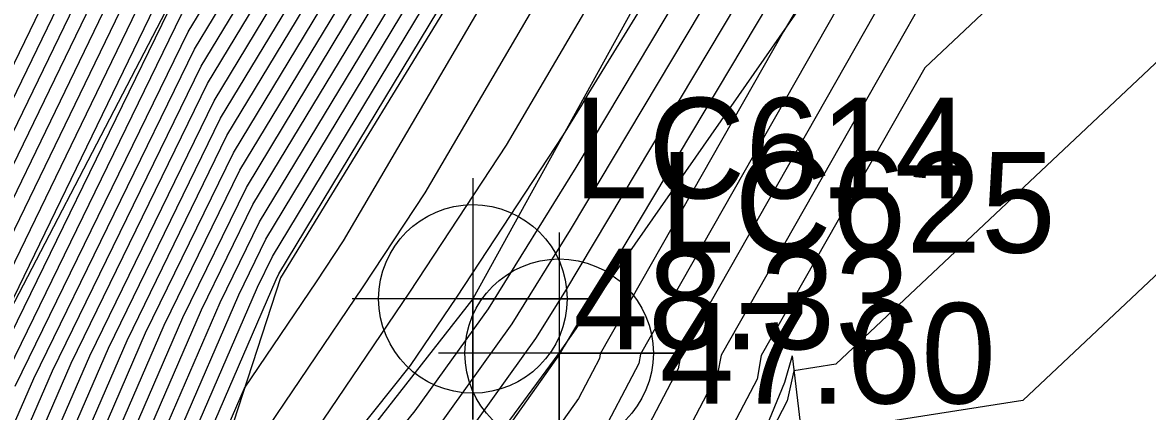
# Model space of a CAD drawing. Extents: x 2188792 to 2191981, y 386090 to 389710.
# Drawn here: x 2190439.7 to 2190467.68, y 387988.09 to 387997.76 of the extents above; entities that cross this region are included whole.
import ezdxf

# ---------------------------------------------------------------- set-up
doc = ezdxf.new("R2010")
doc.units = 0
for name, color, linetype in [('DTM Contours Major', 7, 'Continuous'), ('DTM Contours Minor', 7, 'Continuous'), ('Exist DTM Breakline', 7, 'Continuous'), ('Exist DTM Breakline Cogo Elevation', 7, 'Continuous'), ('Exist DTM Breakline Cogo Number', 7, 'Continuous'), ('Exist DTM Breakline Cogo Point CELL', 7, 'Continuous'), ('Exist DTM Breakline Underwater', 7, 'Continuous'), ('Exist DTM Breakline Underwater Cogo Elevation', 7, 'Continuous'), ('Exist DTM Breakline Underwater Cogo Number', 7, 'Continuous'), ('Exist DTM Breakline Underwater Cogo Point CELL', 7, 'Continuous'), ('PH Exist DTM Breakline', 7, 'Continuous')]:
    doc.layers.add(name, color=color, linetype=linetype)

msp = doc.modelspace()

# ---------------------------------------------------------------- linework, layer by layer
at = {"layer": 'DTM Contours Major'}
for points in [[(2190439.517, 387988.718), (2190443.818, 387997.532), (2190444.465, 387998.602), (2190449.028, 388005.195), (2190449.754, 388006.395), (2190454.691, 388012.792), (2190455.357, 388013.891), (2190460.374, 388020.373), (2190461.003, 388021.203), (2190466.04, 388027.87), (2190466.561, 388028.559), (2190471.735, 388035.405), (2190472.142, 388035.944), (2190477.46, 388042.982), (2190477.747, 388043.361), (2190482.028, 388049.335), (2190482.15, 388049.495), (2190485.744, 388054.523), (2190486.518, 388055.621), (2190486.54, 388055.652), (2190490.811, 388061.708)], [(2190437.291, 387992.208), (2190440.149, 387998.095), (2190442.039, 388000.882), (2190444.918, 388005.046), (2190446.782, 388007.795), (2190448.699, 388010.623), (2190451.76, 388014.602), (2190455.238, 388018.815), (2190458.32, 388022.817), (2190461.24, 388026.719), (2190463.795, 388030.265), (2190466.429, 388033.922), (2190469.255, 388037.705), (2190471.991, 388041.504), (2190474.703, 388045.137), (2190476.705, 388047.982), (2190479.57, 388051.962), (2190481.496, 388054.696), (2190484.176, 388058.338)], [(2190437.873, 387989.277), (2190442.266, 387998.327), (2190442.951, 387999.337), (2190447.416, 388005.796), (2190448.039, 388006.714), (2190448.679, 388007.658), (2190453.516, 388013.947), (2190454.742, 388015.432), (2190459.552, 388021.678), (2190464.111, 388027.769), (2190465.133, 388029.188), (2190466.188, 388030.652), (2190470.698, 388036.69), (2190471.869, 388038.315), (2190476.248, 388044.182), (2190479.482, 388048.777), (2190480.857, 388050.687), (2190484.007, 388055.159), (2190485.358, 388056.995)], [(2190439.109, 387984.639), (2190440.23, 387985.959), (2190441.836, 387989.666), (2190444.626, 387995.382), (2190446.771, 387998.933), (2190449.748, 388003.235), (2190451.93, 388006.842), (2190455.17, 388011.041), (2190457.299, 388014.553), (2190460.611, 388018.832), (2190462.764, 388021.676), (2190466.08, 388026.065), (2190468.17, 388028.826), (2190471.566, 388033.321), (2190473.589, 388035.994), (2190477.07, 388040.601), (2190479.022, 388043.18), (2190481.816, 388047.079), (2190483.521, 388049.295), (2190486.38, 388053.295), (2190488.012, 388055.412)], [(2190437.992, 387979.857), (2190439.736, 387982.468), (2190441.552, 387984.606), (2190444.155, 387990.614), (2190445.433, 387993.232), (2190449.077, 387999.265), (2190450.469, 388001.276), (2190454.105, 388007.29), (2190455.65, 388009.291), (2190459.241, 388015.214), (2190460.848, 388017.291), (2190464.525, 388022.15), (2190466.12, 388024.261), (2190469.779, 388029.094), (2190471.398, 388031.237), (2190475.036, 388036.044), (2190476.68, 388038.22), (2190480.296, 388042.998), (2190481.603, 388044.822), (2190484.893, 388049.095), (2190486.197, 388050.919), (2190489.489, 388055.191)], [(2190436.393, 387973.509), (2190440.087, 387979.883), (2190440.363, 387980.297), (2190442.875, 387983.254), (2190445.223, 387988.673), (2190447.014, 387991.316), (2190447.684, 387992.334), (2190451.537, 387998.911), (2190455.759, 388006.119), (2190460.408, 388014.054), (2190463.124, 388017.654), (2190466.834, 388022.412), (2190467.179, 388023.047), (2190471.263, 388028.317), (2190475.023, 388033.169), (2190477.546, 388036.694), (2190482.398, 388042.993), (2190486.84, 388048.499), (2190491.059, 388053.729)], [(2190422.481, 387951.95), (2190429.043, 387959.796), (2190436.952, 387971.104), (2190447.268, 387983.841), (2190451.88, 387990.273), (2190453.329, 387992.604), (2190458.4, 388001.094), (2190469.074, 388018.453), (2190471.164, 388021.914), (2190472.841, 388023.729), (2190485.612, 388037.553), (2190489.125, 388042.462)], [(2190497.973, 388041.28), (2190480.347, 388027.839), (2190474.998, 388022.049), (2190474.699, 388021.725), (2190470.178, 388014.242), (2190469.923, 388013.827), (2190469.537, 388013.181), (2190456.075, 387989.503), (2190456.011, 387989.152), (2190454.465, 387986.205), (2190449.75, 387979.545), (2190447.138, 387974.53), (2190444.808, 387967.319), (2190439.661, 387959.791), (2190437.395, 387955.321), (2190436.204, 387951.692)]]:
    msp.add_lwpolyline(points, dxfattribs=at)
at = {"layer": 'DTM Contours Minor'}
for points in [[(2190439.172, 387987.041), (2190439.981, 387988.908), (2190443.98, 387997.102), (2190444.926, 387998.668), (2190449.172, 388004.803), (2190450.189, 388006.484), (2190454.787, 388012.442), (2190455.745, 388014.024), (2190460.421, 388020.064), (2190461.355, 388021.298), (2190466.048, 388027.509), (2190466.883, 388028.612), (2190471.701, 388034.988), (2190472.432, 388035.954), (2190477.382, 388042.506), (2190478.002, 388043.325), (2190481.985, 388048.884), (2190482.425, 388049.455), (2190486.527, 388055.195), (2190486.831, 388055.589), (2190491.064, 388061.527)], [(2190439.437, 387986.77), (2190440.445, 387989.097), (2190444.141, 387996.672), (2190445.387, 387998.734), (2190449.316, 388004.411), (2190450.624, 388006.574), (2190454.883, 388012.092), (2190456.134, 388014.156), (2190460.469, 388019.756), (2190461.707, 388021.393), (2190466.056, 388027.148), (2190467.205, 388028.666), (2190471.667, 388034.571), (2190472.721, 388035.964), (2190477.304, 388042.029), (2190478.257, 388043.288), (2190481.943, 388048.433), (2190482.699, 388049.415), (2190486.49, 388054.72), (2190487.126, 388055.544), (2190491.033, 388061.025)], [(2190438.859, 387985.508), (2190439.701, 387986.5), (2190440.909, 387989.287), (2190444.303, 387996.242), (2190445.848, 387998.801), (2190449.46, 388004.019), (2190451.059, 388006.663), (2190454.978, 388011.742), (2190456.522, 388014.288), (2190460.516, 388019.448), (2190462.06, 388021.487), (2190466.064, 388026.787), (2190467.527, 388028.719), (2190471.633, 388034.154), (2190473.01, 388035.974), (2190477.226, 388041.553), (2190478.512, 388043.252), (2190481.9, 388047.982), (2190482.973, 388049.375), (2190486.454, 388054.245), (2190487.421, 388055.5), (2190491.003, 388060.524)], [(2190438.984, 387985.074), (2190439.966, 387986.229), (2190441.372, 387989.476), (2190444.464, 387995.812), (2190446.309, 387998.867), (2190449.604, 388003.627), (2190451.494, 388006.753), (2190455.074, 388011.392), (2190456.911, 388014.421), (2190460.564, 388019.14), (2190462.412, 388021.582), (2190466.072, 388026.426), (2190467.848, 388028.773), (2190471.6, 388033.738), (2190473.3, 388035.984), (2190477.148, 388041.077), (2190478.767, 388043.216), (2190481.858, 388047.53), (2190483.247, 388049.335), (2190486.417, 388053.77), (2190487.717, 388055.456), (2190490.972, 388060.023)], [(2190437.408, 387991.621), (2190440.572, 387998.141), (2190442.222, 388000.573), (2190445.418, 388005.196), (2190447.033, 388007.579), (2190448.695, 388010.03), (2190452.112, 388014.471), (2190455.139, 388018.139), (2190458.566, 388022.589), (2190461.814, 388026.929), (2190464.062, 388030.05), (2190466.381, 388033.268), (2190469.544, 388037.502), (2190471.966, 388040.866), (2190475.012, 388044.946), (2190477.261, 388048.141), (2190479.828, 388051.707), (2190481.998, 388054.789), (2190484.413, 388058.069)], [(2190437.524, 387991.035), (2190440.996, 387998.187), (2190442.404, 388000.264), (2190445.918, 388005.346), (2190447.285, 388007.363), (2190448.691, 388009.437), (2190452.463, 388014.34), (2190455.04, 388017.462), (2190458.813, 388022.361), (2190462.388, 388027.139), (2190464.33, 388029.834), (2190466.333, 388032.614), (2190469.833, 388037.299), (2190471.942, 388040.228), (2190475.321, 388044.755), (2190477.816, 388048.3), (2190480.085, 388051.452), (2190482.501, 388054.881), (2190484.649, 388057.801)], [(2190437.64, 387990.449), (2190441.419, 387998.234), (2190442.586, 387999.955), (2190446.417, 388005.496), (2190447.536, 388007.146), (2190448.687, 388008.844), (2190452.814, 388014.209), (2190454.941, 388016.785), (2190459.059, 388022.133), (2190462.962, 388027.349), (2190464.598, 388029.619), (2190466.284, 388031.96), (2190470.121, 388037.096), (2190471.917, 388039.59), (2190475.63, 388044.564), (2190478.372, 388048.459), (2190480.342, 388051.197), (2190483.003, 388054.974), (2190484.886, 388057.532)], [(2190437.757, 387989.863), (2190441.843, 387998.28), (2190442.769, 387999.646), (2190446.917, 388005.646), (2190447.787, 388006.93), (2190448.683, 388008.251), (2190453.165, 388014.078), (2190454.841, 388016.109), (2190459.306, 388021.905), (2190463.536, 388027.559), (2190464.865, 388029.404), (2190466.236, 388031.306), (2190470.41, 388036.893), (2190471.893, 388038.953), (2190475.939, 388044.373), (2190478.927, 388048.618), (2190480.6, 388050.942), (2190483.505, 388055.066), (2190485.122, 388057.264)], [(2190437.99, 387988.691), (2190442.689, 387998.373), (2190443.134, 387999.028), (2190447.916, 388005.946), (2190448.29, 388006.498), (2190448.675, 388007.065), (2190453.868, 388013.816), (2190454.643, 388014.755), (2190459.799, 388021.45), (2190464.685, 388027.979), (2190465.401, 388028.973), (2190466.14, 388029.998), (2190470.987, 388036.487), (2190471.844, 388037.677), (2190476.557, 388043.991), (2190480.038, 388048.936), (2190481.114, 388050.432), (2190484.509, 388055.251), (2190485.595, 388056.726)], [(2190438.438, 387988.789), (2190443.113, 387998.42), (2190443.316, 387998.719), (2190448.416, 388006.096), (2190448.541, 388006.281), (2190448.67, 388006.472), (2190454.219, 388013.685), (2190454.544, 388014.078), (2190460.045, 388021.222), (2190465.259, 388028.189), (2190465.669, 388028.758), (2190466.091, 388029.344), (2190471.276, 388036.284), (2190471.82, 388037.039), (2190476.867, 388043.8), (2190480.593, 388049.095), (2190481.372, 388050.177), (2190485.011, 388055.344), (2190485.831, 388056.458)], [(2190438.59, 387988.339), (2190443.495, 387998.392), (2190443.542, 387998.469), (2190448.74, 388005.978), (2190448.883, 388006.216), (2190454.499, 388013.493), (2190454.58, 388013.627), (2190460.279, 388020.989), (2190460.298, 388021.014), (2190461.174, 388022.173), (2190465.833, 388028.399), (2190465.936, 388028.542), (2190466.043, 388028.69), (2190471.564, 388036.081), (2190471.795, 388036.402), (2190477.176, 388043.61), (2190481.149, 388049.254), (2190481.629, 388049.922), (2190485.513, 388055.436), (2190486.068, 388056.189)], [(2190439.053, 387988.528), (2190443.657, 387997.962), (2190444.003, 387998.535), (2190448.884, 388005.586), (2190449.319, 388006.305), (2190454.595, 388013.142), (2190454.969, 388013.759), (2190460.327, 388020.681), (2190460.651, 388021.109), (2190466.032, 388028.231), (2190466.24, 388028.505), (2190471.768, 388035.822), (2190471.853, 388035.934), (2190475.541, 388040.815), (2190477.485, 388043.419), (2190481.704, 388049.413), (2190481.887, 388049.667), (2190486.015, 388055.529), (2190486.304, 388055.921)], [(2190439.235, 387984.205), (2190440.495, 387985.688), (2190442.3, 387989.855), (2190444.787, 387994.952), (2190447.232, 387999), (2190449.892, 388002.843), (2190452.365, 388006.932), (2190455.266, 388010.691), (2190457.687, 388014.685), (2190460.658, 388018.523), (2190463.116, 388021.771), (2190466.088, 388025.704), (2190468.492, 388028.88), (2190471.532, 388032.904), (2190473.878, 388036.004), (2190476.992, 388040.124), (2190479.277, 388043.143), (2190481.773, 388046.628), (2190483.796, 388049.255), (2190486.343, 388052.819), (2190488.307, 388055.368)], [(2190439.36, 387983.771), (2190440.759, 387985.418), (2190442.764, 387990.045), (2190444.949, 387994.522), (2190447.693, 387999.066), (2190450.036, 388002.452), (2190452.8, 388007.021), (2190455.362, 388010.341), (2190458.076, 388014.817), (2190460.706, 388018.215), (2190463.469, 388021.866), (2190466.096, 388025.343), (2190468.814, 388028.934), (2190471.499, 388032.487), (2190474.168, 388036.014), (2190476.914, 388039.648), (2190479.532, 388043.107), (2190481.731, 388046.176), (2190484.07, 388049.215), (2190486.307, 388052.344), (2190488.603, 388055.324)], [(2190439.485, 387983.337), (2190441.023, 387985.147), (2190443.228, 387990.235), (2190445.11, 387994.092), (2190448.154, 387999.132), (2190450.18, 388002.06), (2190453.235, 388007.111), (2190455.458, 388009.991), (2190458.464, 388014.95), (2190460.753, 388017.907), (2190463.821, 388021.96), (2190466.104, 388024.982), (2190469.135, 388028.987), (2190471.465, 388032.07), (2190474.457, 388036.024), (2190476.836, 388039.172), (2190479.787, 388043.071), (2190481.688, 388045.725), (2190484.344, 388049.175), (2190486.27, 388051.869), (2190488.898, 388055.28)], [(2190438.411, 387979.862), (2190439.862, 387982.034), (2190441.817, 387984.336), (2190444.619, 387990.803), (2190445.595, 387992.802), (2190449.538, 387999.331), (2190450.613, 388000.884), (2190454.541, 388007.379), (2190455.746, 388008.94), (2190459.629, 388015.347), (2190460.895, 388016.982), (2190464.878, 388022.244), (2190466.128, 388023.9), (2190470.101, 388029.148), (2190471.364, 388030.82), (2190475.325, 388036.054), (2190476.602, 388037.743), (2190480.551, 388042.962), (2190481.561, 388044.371), (2190485.167, 388049.055), (2190486.16, 388050.444), (2190489.784, 388055.147)], [(2190438.83, 387979.867), (2190439.987, 387981.599), (2190442.081, 387984.065), (2190445.083, 387990.993), (2190445.756, 387992.373), (2190449.999, 387999.398), (2190450.757, 388000.492), (2190454.976, 388007.469), (2190455.842, 388008.59), (2190460.017, 388015.479), (2190460.943, 388016.674), (2190465.23, 388022.339), (2190466.137, 388023.539), (2190470.422, 388029.201), (2190471.33, 388030.403), (2190475.614, 388036.064), (2190476.524, 388037.267), (2190480.806, 388042.926), (2190481.519, 388043.92), (2190485.441, 388049.015), (2190486.123, 388049.969), (2190490.08, 388055.103)], [(2190439.249, 387979.872), (2190440.112, 387981.165), (2190442.346, 387983.795), (2190445.547, 387991.182), (2190445.918, 387991.943), (2190450.46, 387999.464), (2190450.901, 388000.1), (2190455.411, 388007.558), (2190455.937, 388008.24), (2190460.406, 388015.611), (2190460.99, 388016.366), (2190465.582, 388022.433), (2190466.145, 388023.178), (2190470.744, 388029.255), (2190471.297, 388029.986), (2190475.904, 388036.074), (2190476.446, 388036.791), (2190481.061, 388042.889), (2190481.476, 388043.468), (2190485.715, 388048.975), (2190486.086, 388049.494), (2190490.375, 388055.059)], [(2190439.611, 387982.902), (2190441.288, 387984.877), (2190443.692, 387990.424), (2190445.272, 387993.662), (2190448.615, 387999.199), (2190450.325, 388001.668), (2190453.67, 388007.2), (2190455.554, 388009.641), (2190458.852, 388015.082), (2190460.801, 388017.599), (2190464.173, 388022.055), (2190466.112, 388024.621), (2190469.457, 388029.041), (2190471.431, 388031.653), (2190474.746, 388036.034), (2190476.758, 388038.696), (2190480.042, 388043.034), (2190481.646, 388045.274), (2190484.618, 388049.135), (2190486.233, 388051.394), (2190489.193, 388055.236)], [(2190439.668, 387979.878), (2190440.238, 387980.731), (2190442.61, 387983.524), (2190446.011, 387991.372), (2190446.079, 387991.513), (2190450.922, 387999.53), (2190451.045, 387999.709), (2190455.846, 388007.648), (2190456.033, 388007.89), (2190460.794, 388015.743), (2190461.037, 388016.058), (2190465.934, 388022.528), (2190466.153, 388022.817), (2190471.066, 388029.309), (2190471.263, 388029.569), (2190476.193, 388036.084), (2190476.368, 388036.315), (2190481.316, 388042.853), (2190481.434, 388043.017), (2190485.989, 388048.935), (2190486.05, 388049.019), (2190490.513, 388054.811)], [(2190435.376, 387971.909), (2190440.54, 387979.076), (2190440.714, 387980.128), (2190443.139, 387982.983), (2190444.067, 387985.125), (2190448.176, 387991.188), (2190449.713, 387993.524), (2190452.25, 387997.854), (2190455.03, 388002.6), (2190458.091, 388007.825), (2190466.157, 388018.515), (2190468.19, 388021.822), (2190468.337, 388022.065), (2190469.353, 388023.165), (2190469.971, 388024.302), (2190471.305, 388026.023), (2190472.533, 388027.609), (2190479.862, 388037.847), (2190484.022, 388043.247), (2190487.83, 388047.968), (2190491.446, 388052.452)], [(2190434.33, 387970.279), (2190441.587, 387980.351), (2190444.865, 387984.459), (2190449.338, 387991.06), (2190451.742, 387994.713), (2190452.963, 387996.797), (2190454.301, 387999.082), (2190455.774, 388001.596), (2190459.656, 388006.741), (2190468.411, 388020.98), (2190469.044, 388022.027), (2190471.547, 388024.737), (2190473.417, 388026.762), (2190482.178, 388039.001), (2190485.645, 388043.502), (2190488.819, 388047.437)], [(2190421.177, 387953.704), (2190431.258, 387966.392), (2190431.735, 387966.874), (2190431.903, 387967.058), (2190432.546, 387967.74), (2190433.284, 387968.65), (2190436.607, 387973.261), (2190449.349, 387989.234), (2190450.5, 387990.932), (2190453.155, 387994.968), (2190453.614, 387995.705), (2190453.79, 387996), (2190468.632, 388020.138), (2190469.751, 388021.99), (2190471.979, 388024.401), (2190477.482, 388030.359), (2190484.493, 388040.155), (2190487.269, 388043.757), (2190489.809, 388046.907)], [(2190493.741, 388044.748), (2190473.704, 388023.057), (2190472.578, 388021.838), (2190469.515, 388016.769), (2190463.009, 388006.187), (2190453.171, 387989.714), (2190453.071, 387989.537), (2190453.07, 387989.535), (2190453.059, 387989.513), (2190444.167, 387976.953), (2190443.916, 387976.471), (2190443.692, 387975.777), (2190428.917, 387954.168), (2190428.405, 387953.157)], [(2190420.232, 387951.855), (2190426.623, 387959.899), (2190431.949, 387966.267), (2190433.013, 387967.789), (2190449.466, 387988.103), (2190451.289, 387990.645), (2190453.472, 387994.154), (2190456.095, 387998.547), (2190468.853, 388019.295), (2190470.457, 388021.952), (2190472.41, 388024.065), (2190481.547, 388033.956), (2190486.809, 388041.308), (2190488.892, 388044.012)], [(2190496.57, 388042.449), (2190484.836, 388033.501), (2190474.567, 388022.385), (2190473.992, 388021.763), (2190469.957, 388015.085), (2190467.618, 388011.28), (2190464.082, 388005.358), (2190455.073, 387989.514), (2190455.031, 387989.28), (2190453.996, 387987.308), (2190447.889, 387978.681), (2190446.064, 387975.177), (2190444.436, 387970.139), (2190436.08, 387957.917), (2190434.398, 387954.599), (2190433.515, 387951.907)], [(2190426.137, 387953.324), (2190440.891, 387974.42), (2190445.069, 387979.579), (2190452.471, 387989.901), (2190453.187, 387991.053), (2190460.704, 388003.64), (2190469.294, 388017.611), (2190471.871, 388021.876), (2190473.273, 388023.393), (2190489.677, 388041.151)], [(2190499.249, 388039.589), (2190478.901, 388024.497), (2190475.858, 388022.176), (2190475.429, 388021.713), (2190475.406, 388021.687), (2190474.992, 388021.003), (2190473.292, 388014.229), (2190472.345, 388011.519), (2190466.437, 388005.956), (2190457.076, 387989.491), (2190456.991, 387989.025), (2190454.934, 387985.103), (2190451.611, 387980.409), (2190448.212, 387973.883), (2190445.18, 387964.5), (2190443.242, 387961.666), (2190440.392, 387956.042), (2190439.875, 387954.468), (2190437.712, 387951.622)], [(2190489.325, 388039.164), (2190474.135, 388022.721), (2190473.285, 388021.801), (2190469.736, 388015.927), (2190465.314, 388008.734), (2190458.626, 387997.536), (2190454.072, 387989.526), (2190454.05, 387989.407), (2190453.527, 387988.41), (2190446.028, 387977.817), (2190444.99, 387975.824), (2190444.064, 387972.958), (2190432.498, 387956.042), (2190431.401, 387953.878)], [(2190500.399, 388037.378), (2190478.522, 388021.152), (2190476.81, 388014.331), (2190474.783, 388008.533), (2190462.143, 387996.63), (2190458.077, 387989.48), (2190457.971, 387988.897), (2190455.402, 387984), (2190453.472, 387981.273), (2190449.286, 387973.236), (2190446.476, 387964.539), (2190445.75, 387962.802), (2190445.614, 387962.555), (2190441.953, 387956.214), (2190441.424, 387955.902), (2190438.212, 387951.676)], [(2190501.55, 388035.168), (2190481.868, 388020.57), (2190480.327, 388014.434), (2190477.221, 388005.547), (2190459.927, 387989.262), (2190458.89, 387989.1), (2190458.718, 387988.358), (2190457.5, 387986.003), (2190455.871, 387982.897), (2190455.332, 387982.137), (2190450.361, 387972.589), (2190449.18, 387968.935), (2190446.623, 387962.812), (2190446.141, 387961.943), (2190442.769, 387956.102), (2190441.437, 387955.316), (2190438.712, 387951.729)], [(2190502.7, 388032.957), (2190485.214, 388019.988), (2190483.845, 388014.536), (2190479.659, 388002.562), (2190464.584, 387988.366), (2190459.08, 387987.502), (2190458.938, 387986.889), (2190456.501, 387982.177), (2190451.622, 387972.544), (2190451.4, 387972.084), (2190451.267, 387971.854), (2190447.495, 387962.823), (2190446.669, 387961.33), (2190443.586, 387955.99), (2190441.451, 387954.729), (2190439.212, 387951.783)]]:
    msp.add_lwpolyline(points, dxfattribs=at)
at = {"layer": 'Exist DTM Breakline'}
msp.add_lwpolyline([(2190531.414, 387983.348), (2190523.321, 387982.244), (2190518.205, 387990.72), (2190532.706, 388005.307), (2190545.06, 388009.51), (2190544.98, 388025.171), (2190553.65, 388044.533), (2190565.286, 388076.436), (2190564.881, 388091.069), (2190553.516, 388090.538), (2190520.701, 388063.835), (2190493.776, 388044.778), (2190468.123, 388022.077), (2190450.903, 387990.888), (2190420.065, 387951.529), (2190427.502, 387947.08), (2190422.045, 387940.172), (2190405.691, 387955.628), (2190413.085, 387959.873)], dxfattribs=at)
at = {"layer": 'Exist DTM Breakline Cogo Point CELL'}
msp.add_lwpolyline([(2190450.903, 387993.888), (2190450.903, 387987.888), (2190450.903, 387990.888), (2190453.903, 387990.888), (2190447.903, 387990.888)], dxfattribs=at)
msp.add_circle((2190450.903, 387990.888), 2.344, dxfattribs=at)
at = {"layer": 'Exist DTM Breakline Underwater'}
msp.add_lwpolyline([(2190403.852, 387962.269), (2190405.765, 387954.298), (2190422.122, 387935.582), (2190430.948, 387946.046), (2190425.778, 387952.525), (2190453.048, 387989.538), (2190475.467, 388021.684), (2190500.611, 388042.284), (2190524.98, 388062.012), (2190552.315, 388088.059), (2190559.067, 388087.393), (2190562.19, 388079.996), (2190548.779, 388046.325), (2190540.282, 388024.168), (2190543.79, 388012.849), (2190529.646, 388006.42), (2190516.3, 387989.822), (2190521.271, 387977.367), (2190531.94, 387980.069)], dxfattribs=at)
at = {"layer": 'Exist DTM Breakline Underwater Cogo Point CELL'}
msp.add_lwpolyline([(2190453.048, 387992.538), (2190453.048, 387986.538), (2190453.048, 387989.538), (2190456.048, 387989.538), (2190450.048, 387989.538)], dxfattribs=at)
msp.add_circle((2190453.048, 387989.538), 2.344, dxfattribs=at)
at = {"layer": 'PH Exist DTM Breakline'}
for points in [[(2190520.752, 388094.857), (2190515.544, 388087.941), (2190510.336, 388081.025), (2190505.128, 388074.108), (2190499.919, 388067.192), (2190495.294, 388061.104), (2190490.668, 388055.015), (2190486.043, 388048.927), (2190481.417, 388042.839), (2190476.331, 388036.088), (2190471.244, 388029.338), (2190466.158, 388022.588), (2190461.071, 388015.838), (2190456.086, 388007.697), (2190451.101, 387999.556), (2190446.116, 387991.415), (2190443.312, 387982.806)], [(2190491.077, 388061.747), (2190486.561, 388055.629), (2190482.044, 388049.511), (2190477.527, 388043.392), (2190471.777, 388035.931), (2190466.027, 388028.47), (2190460.276, 388021.008), (2190454.472, 388013.59), (2190448.668, 388006.172), (2190443.47, 387998.459), (2190438.099, 387988.139), (2190432.436, 387979.788), (2190426.734, 387972.288), (2190423.97, 387967.04)], [(2190458.846, 387989.471), (2190459.987, 387979.889), (2190458.835, 387971.046), (2190455.567, 387962.921), (2190452.298, 387954.797), (2190449.116, 387948.214), (2190445.376, 387942.105), (2190441.636, 387935.995), (2190437.871, 387930.123), (2190434.257, 387925.814), (2190433.022, 387924.161), (2190430.148, 387920.192), (2190426.54, 387919.536), (2190420.463, 387919.986), (2190414.817, 387917.123)], [(2190458.846, 387989.471), (2190458.651, 387988.809), (2190456.052, 387982.471), (2190451.139, 387972.12), (2190445.405, 387962.798)]]:
    msp.add_lwpolyline(points, dxfattribs=at)

# ---------------------------------------------------------------- texts
at = {"layer": 'Exist DTM Breakline Cogo Elevation'}
msp.add_text('48.33', height=2.5, dxfattribs=at).set_placement((2190453.403, 387989.638))
at = {"layer": 'Exist DTM Breakline Cogo Number'}
msp.add_text('LC614', height=2.5, dxfattribs=at).set_placement((2190453.403, 387993.388))
at = {"layer": 'Exist DTM Breakline Underwater Cogo Elevation'}
msp.add_text('47.60', height=2.5, dxfattribs=at).set_placement((2190455.548, 387988.288))
at = {"layer": 'Exist DTM Breakline Underwater Cogo Number'}
msp.add_text('LC625', height=2.5, dxfattribs=at).set_placement((2190455.548, 387992.038))

doc.saveas('drawing.dxf')
